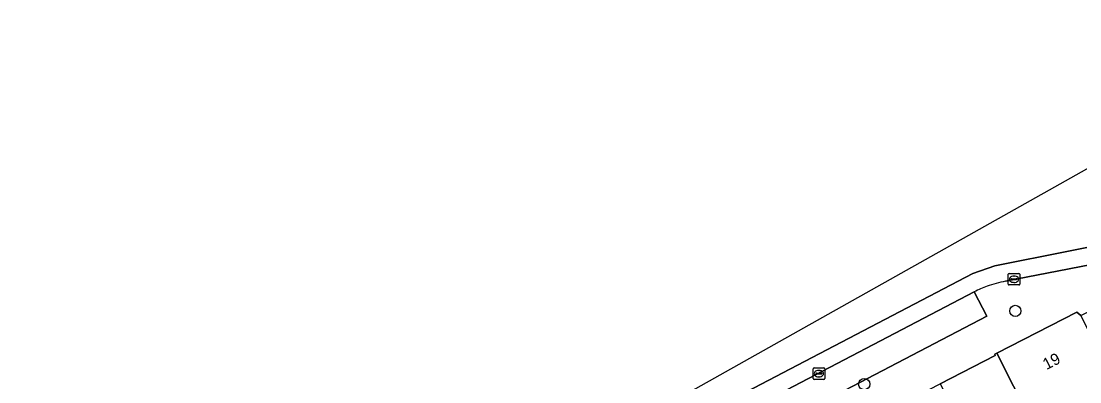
# Model space of a CAD drawing. Extents: x 160102 to 160934, y 382045 to 382923.
# Drawn here: x 160719.6 to 160811.6, y 382874.5 to 382905.9 of the extents above; entities that cross this region are included whole.
import ezdxf

# ---------------------------------------------------------------- set-up
doc = ezdxf.new("R2010")
doc.units = 0
for name, color, linetype in [('IMGEO_Boom', 7, 'Continuous'), ('IMGEO_Kolk', 7, 'Continuous'), ('IMGEO_Pand', 7, 'Continuous'), ('IMGEO_Pand_nummerreeks', 7, 'Continuous'), ('IMGEO_Parkeervlak_open', 7, 'Continuous'), ('IMGEO_Rijbaan_lokaal_gesloten', 7, 'Continuous'), ('IMGEO_Voetpad_open', 7, 'Continuous')]:
    doc.layers.add(name, color=color, linetype=linetype)

msp = doc.modelspace()

# ---------------------------------------------------------------- linework, layer by layer
at = {"layer": 'IMGEO_Boom'}
for centre in [(160806.013, 382880.675), (160792.88, 382874.312)]:
    msp.add_circle(centre, 0.489, dxfattribs=at)
at = {"layer": 'IMGEO_Kolk'}
for p, q in [((160805.399, 382883.006), (160805.399, 382883.858)), ((160805.474, 382883.932), (160806.326, 382883.932)), ((160806.4, 382883.858), (160806.4, 382883.006)), ((160806.326, 382882.932), (160805.474, 382882.932)), ((160805.658, 382883.426), (160805.658, 382883.438)), ((160806.096, 382883.389), (160805.698, 382883.389)), ((160805.701, 382883.475), (160806.099, 382883.475)), ((160805.91, 382883.152), (160805.885, 382883.152)), ((160805.887, 382883.712), (160805.912, 382883.712)), ((160806.142, 382883.438), (160806.142, 382883.426)), ((160788.444, 382874.802), (160788.444, 382875.654)), ((160788.519, 382875.728), (160789.371, 382875.728)), ((160788.932, 382875.508), (160788.957, 382875.508)), ((160789.445, 382875.654), (160789.445, 382874.802)), ((160789.371, 382874.728), (160788.519, 382874.728)), ((160788.703, 382875.222), (160788.703, 382875.234)), ((160789.141, 382875.185), (160788.743, 382875.185)), ((160788.746, 382875.271), (160789.144, 382875.271)), ((160788.955, 382874.948), (160788.93, 382874.948)), ((160789.187, 382875.234), (160789.187, 382875.222))]:
    msp.add_line(p, q, dxfattribs=at)
for points in [[(160805.399, 382883.006), (160805.399, 382883.858)], [(160805.474, 382883.932), (160806.326, 382883.932)], [(160806.4, 382883.858), (160806.4, 382883.006)], [(160806.326, 382882.932), (160805.474, 382882.932)], [(160788.444, 382874.802), (160788.444, 382875.654)], [(160788.519, 382875.728), (160789.371, 382875.728)], [(160789.445, 382875.654), (160789.445, 382874.802)], [(160789.371, 382874.728), (160788.519, 382874.728)]]:
    msp.add_lwpolyline(points, dxfattribs=at)
for centre, radius, start, end in [((160805.476, 382883.856), 0.0765, 91.55205, 178.44795), ((160805.476, 382883.856), 0.0765, 91.55205, 178.44795), ((160806.324, 382883.856), 0.0765, 1.55205, 88.44795), ((160806.324, 382883.856), 0.0765, 1.55205, 88.44795), ((160805.476, 382883.008), 0.0765, 181.55205, 268.44795), ((160805.476, 382883.008), 0.0765, 181.55205, 268.44795), ((160805.698, 382883.435), 0.0403, 85.87752, 175.75265), ((160805.695, 382883.425), 0.0366, 178.93798, 274.71019), ((160806.099, 382883.432), 0.043, 264.86636, 352.45326), ((160806.103, 382883.437), 0.0386, 1.73085, 96.63898), ((160806.324, 382883.008), 0.0765, 271.55205, 358.44795), ((160806.324, 382883.008), 0.0765, 271.55205, 358.44795), ((160788.521, 382875.652), 0.0765, 91.55205, 178.44795), ((160788.521, 382875.652), 0.0765, 91.55205, 178.44795), ((160789.369, 382875.652), 0.0765, 1.55205, 88.44795), ((160789.369, 382875.652), 0.0765, 1.55205, 88.44795), ((160788.521, 382874.804), 0.0765, 181.55205, 268.44795), ((160788.521, 382874.804), 0.0765, 181.55205, 268.44795), ((160788.743, 382875.231), 0.0403, 85.87752, 175.75265), ((160788.74, 382875.221), 0.0366, 178.93798, 274.71019), ((160789.144, 382875.228), 0.043, 264.86636, 352.45326), ((160789.148, 382875.233), 0.0386, 1.73085, 96.63898), ((160789.369, 382874.804), 0.0765, 271.55205, 358.44795), ((160789.369, 382874.804), 0.0765, 271.55205, 358.44795)]:
    msp.add_arc(centre, radius, start, end, dxfattribs=at)
for centre, major_axis, ratio, start_param, end_param in [((160805.886, 382883.432), (-0.387, 0.002), 0.722429, 4.712389, 7.853982), ((160805.911, 382883.432), (-0.39, 0.002), 0.717154, 1.570796, 4.712389), ((160788.931, 382875.228), (-0.387, 0.002), 0.722429, 4.712389, 7.853982), ((160788.956, 382875.228), (-0.39, 0.002), 0.717154, 1.570796, 4.712389)]:
    msp.add_ellipse(centre, major_axis=major_axis, ratio=ratio, start_param=start_param, end_param=end_param, dxfattribs=at)
at = {"layer": 'IMGEO_Pand'}
for points in [[(160811.707, 382880.282), (160811.351, 382880.558), (160804.402, 382876.997), (160808.794, 382868.343), (160808.665, 382868.276), (160811.773, 382862.309), (160813.561, 382858.877), (160816.452, 382860.383), (160814.669, 382863.818), (160812.992, 382867.478), (160817.086, 382869.61)], [(160808.665, 382868.276), (160808.794, 382868.343), (160804.402, 382876.997), (160804.235, 382876.912), (160804.27, 382876.808), (160799.492, 382874.342), (160806.125, 382861.274), (160808.67, 382862.6), (160806.343, 382867.067)]]:
    msp.add_lwpolyline(points, close=True, dxfattribs=at)
at = {"layer": 'IMGEO_Parkeervlak_open'}
msp.add_lwpolyline([(160764.167, 382862.324), (160765.281, 382860.22), (160803.544, 382880.212), (160802.449, 382882.334)], close=True, dxfattribs=at)
at = {"layer": 'IMGEO_Rijbaan_lokaal_gesloten'}
for points in [[(160835.083, 382905.864), (160802.421, 382887.508), (160718.808, 382840.517), (160673.346, 382800.899), (160658.793, 382788.217), (160634.664, 382765.679), (160631.46, 382763.231), (160630.304, 382762.522), (160628.952, 382761.774), (160627.86, 382761.261), (160625.615, 382759.305), (160622.622, 382757.268), (160622.624, 382757.265)], [(160818.692, 382885.974), (160818.211, 382887.624), (160817.03, 382887.143), (160804.222, 382884.588), (160802.315, 382883.934), (160740.763, 382851.737), (160736.923, 382849.508), (160732.312, 382846.426), (160729.157, 382844.12), (160722.048, 382838.543), (160719.422, 382836.368), (160717.178, 382834.369), (160689.578, 382808.541), (160687.375, 382806.113), (160684.43, 382802.132), (160686.157, 382801.331), (160686.599, 382802.169), (160686.824, 382802.529), (160688.239, 382804.792), (160688.539, 382805.167)], [(160684.43, 382802.132), (160687.375, 382806.113), (160689.578, 382808.541), (160717.178, 382834.369), (160719.422, 382836.368), (160722.048, 382838.543), (160729.157, 382844.12), (160732.312, 382846.426), (160736.923, 382849.508), (160740.763, 382851.737), (160802.315, 382883.934), (160804.222, 382884.588), (160817.03, 382887.143), (160818.211, 382887.624)], [(160805.159, 382883.253), (160816.221, 382885.414)], [(160737.71, 382848.231), (160741.488, 382850.424), (160744.545, 382852.028), (160756.124, 382858.106), (160760.635, 382860.475), (160764.167, 382862.324), (160802.449, 382882.334)]]:
    msp.add_lwpolyline(points, dxfattribs=at)
for centre, radius, start, end in [((160806.831, 382873.882), 9.519, 100.11558, 110.10357), ((160806.917, 382873.658), 9.759, 110.12832, 117.24953)]:
    msp.add_arc(centre, radius, start, end, dxfattribs=at)
at = {"layer": 'IMGEO_Voetpad_open'}
for points in [[(160784.78, 382866.75), (160789.763, 382869.322), (160794.693, 382871.866), (160799.492, 382874.342), (160804.27, 382876.808), (160804.235, 382876.912), (160804.402, 382876.997), (160811.351, 382880.558), (160811.707, 382880.282), (160821.899, 382885.299), (160828.874, 382888.653), (160829.235, 382888.827), (160834.66, 382891.435), (160835.021, 382891.609), (160842.054, 382895.005), (160852.299, 382899.776), (160851.784, 382900.791), (160851.435, 382901.477), (160820.429, 382886.565)], [(160816.221, 382885.414), (160805.159, 382883.253)], [(160802.449, 382882.334), (160803.544, 382880.212), (160765.281, 382860.22), (160764.167, 382862.324), (160760.635, 382860.475), (160756.124, 382858.106), (160757.237, 382855.985), (160746.725, 382850.458), (160747.072, 382849.797), (160746.009, 382849.239), (160743.012, 382847.666), (160739.395, 382845.57), (160736.298, 382843.532), (160734.522, 382846.134)]]:
    msp.add_lwpolyline(points, dxfattribs=at)
for centre, radius, start, end in [((160806.831, 382873.882), 9.519, 100.11558, 110.10357), ((160806.917, 382873.658), 9.759, 110.12832, 117.24953)]:
    msp.add_arc(centre, radius, start, end, dxfattribs=at)

# ---------------------------------------------------------------- texts
at = {"layer": 'IMGEO_Pand_nummerreeks'}
msp.add_text('19', height=1, rotation=27.13528, dxfattribs=at).set_placement((160808.718, 382875.524))

doc.saveas('drawing.dxf')
